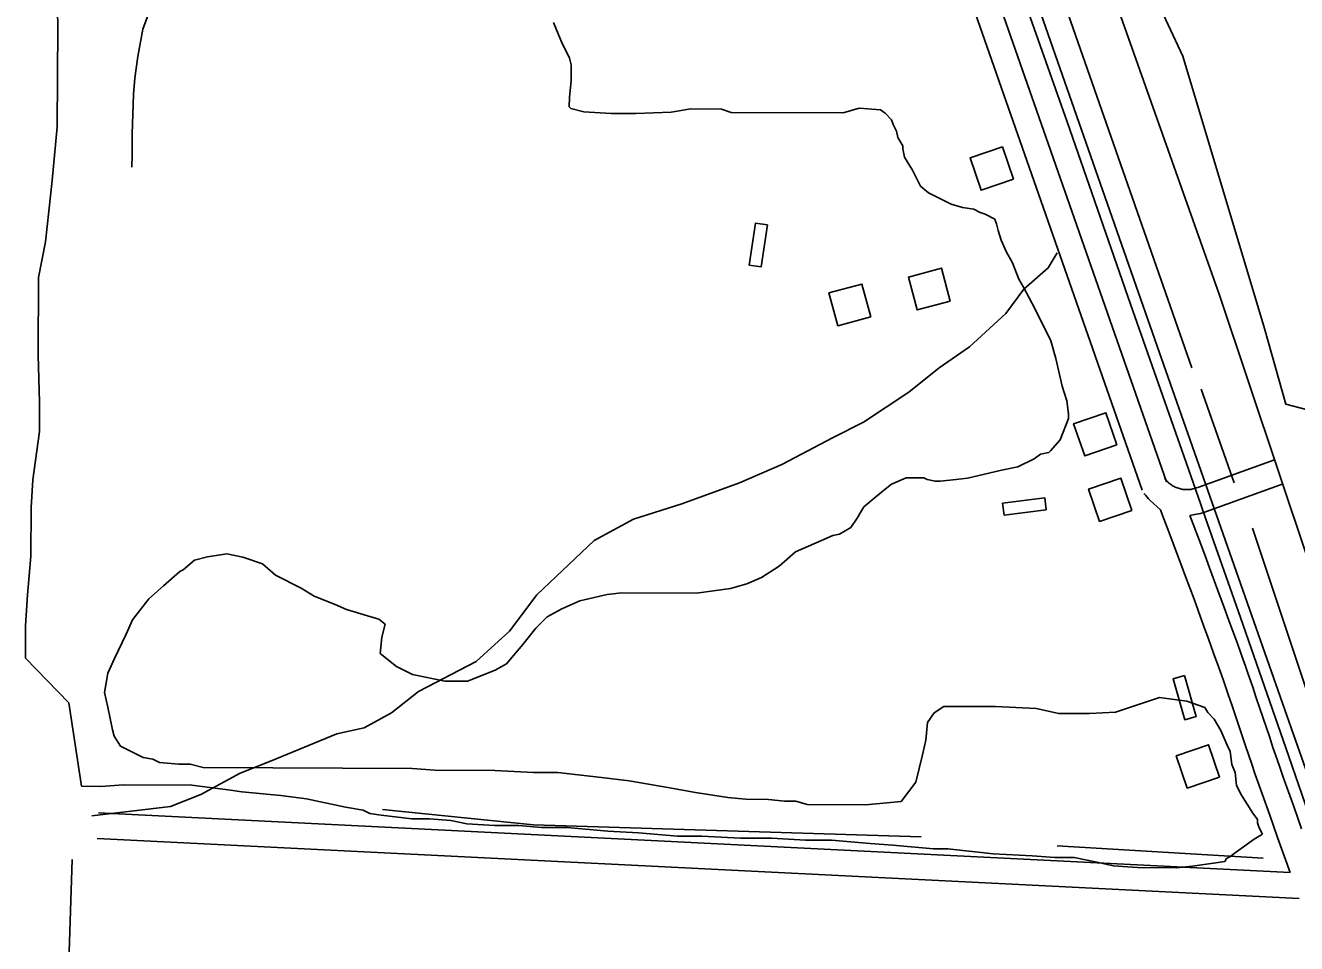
# Model space of a CAD drawing. Extents: x 3161564 to 3199464, y 849354 to 874788.
# Drawn here: x 3167796 to 3169288, y 870706 to 871784 of the extents above; entities that cross this region are included whole.
import ezdxf

# ---------------------------------------------------------------- set-up
doc = ezdxf.new("R2010")
doc.units = 0
for name, color, linetype in [('V-BLDG-OTLN', 7, 'Continuous'), ('V-RAIL-TRAK', 7, 'Continuous'), ('V-ROAD-CNTR', 7, 'Continuous'), ('V-SITE-VEGE', 7, 'Continuous'), ('V-TOPO-SHOR', 7, 'Continuous')]:
    doc.layers.add(name, color=color, linetype=linetype)

msp = doc.modelspace()

# ---------------------------------------------------------------- linework, layer by layer
at = {"layer": 'V-BLDG-OTLN'}
for points in [[(3168955.9, 871603.8), (3168943, 871641.6), (3168905.1, 871628.7), (3168918.1, 871590.8)], [(3168667.2, 871550.3), (3168659.8, 871500.8), (3168645.9, 871502.9), (3168653.4, 871552.3)], [(3168881.9, 871460.7), (3168871.4, 871499.3), (3168832.8, 871488.9), (3168843.2, 871450.3)], [(3168788.5, 871442.1), (3168778.1, 871480.7), (3168739.5, 871470.3), (3168749.9, 871431.7)], [(3169077.5, 871291.7), (3169064.5, 871329.6), (3169026.7, 871316.6), (3169039.7, 871278.8)], [(3169095, 871214.9), (3169082.1, 871252.7), (3169044.2, 871239.8), (3169057.2, 871201.9)], [(3168994.6, 871215.6), (3168945, 871209.4), (3168943.2, 871223.3), (3168992.9, 871229.5)], [(3169157, 871020.9), (3169170.6, 870972.8), (3169157.2, 870969), (3169143.5, 871017.1)], [(3169197.9, 870901.8), (3169184.9, 870939.6), (3169147.1, 870926.6), (3169160.1, 870888.8)]]:
    msp.add_lwpolyline(points, close=True, dxfattribs=at)
at = {"layer": 'V-RAIL-TRAK'}
msp.add_lwpolyline([(3168553.8, 873000), (3168563.5, 872972.5), (3168629.7, 872783.2), (3168697.2, 872589.9), (3168766.2, 872394.8), (3168833.4, 872202.5), (3168898.3, 872016.5), (3168951, 871864.1), (3169019.2, 871671.2), (3169093.4, 871457), (3169161.7, 871263.3), (3169176.1, 871221.7), (3169181.5, 871205.7), (3169222.7, 871089.1), (3169275.7, 870935.9), (3169339.6, 870751.5), (3169406.9, 870560.4), (3169481.8, 870349.1), (3169563.7, 870111.1), (3169647.3, 869874), (3169674.7, 869796.1), (3169723.9, 869654.1), (3169783.9, 869484.3)], dxfattribs=at)
at = {"layer": 'V-ROAD-CNTR'}
for points in [[(3169107.3, 871238.7), (3168492.2, 872997.7)], [(3169135.6, 871248.6), (3168520.5, 873007.6)], [(3171157.8, 865600.7), (3171019.8, 865996.5), (3170901.3, 866339.2), (3170725.4, 866839.7), (3170586.2, 867225.9), (3170422.8, 867697.2), (3170247.2, 868199.5), (3170069.5, 868710.5), (3169768.6, 869572.8), (3169650.9, 869911.6), (3169466.3, 870437.2), (3169284.6, 870951.6), (3169121.9, 871415.4), (3168885.1, 872093.2), (3168676.8, 872695.1), (3168567.5, 873002.5)], [(3168656.7, 873002.3), (3168677.7, 872940.9), (3168779, 872663.9), (3168895.3, 872327.2), (3169059.7, 871858.4), (3169197.9, 871467.6), (3169302.1, 871156.5), (3169427.3, 870808.6), (3169584.2, 870364.6), (3169775.6, 869811.4), (3170002.5, 869163.5)], [(3169262.3, 871274.3), (3169172.4, 871241.9)], [(3169172.1, 871241.7), (3169170.6, 871241.2), (3169169.3, 871240.7), (3169168, 871240.4), (3169166.7, 871240), (3169165.4, 871239.8), (3169164.1, 871239.6), (3169162.8, 871239.4), (3169161.5, 871239.3), (3169160.2, 871239.3), (3169158.8, 871239.3), (3169157.5, 871239.3), (3169156.2, 871239.4), (3169154.9, 871239.6), (3169153.5, 871239.8), (3169152.2, 871240.1), (3169151, 871240.4), (3169149.7, 871240.8), (3169148.4, 871241.2), (3169147.2, 871241.7), (3169146, 871242.3), (3169144.8, 871242.8), (3169143.6, 871243.5), (3169142.5, 871244.2), (3169141.4, 871244.9), (3169140.3, 871245.7), (3169139.2, 871246.5), (3169138.2, 871247.3), (3169137.2, 871248.2), (3169136.3, 871249.2), (3169135.4, 871250.2), (3169134.5, 871251.2), (3169133.6, 871252.3), (3169133.5, 871252.5)], [(3169128.6, 871215.4), (3169116.5, 871226.6), (3169114.7, 871228.4), (3169112.9, 871230.3), (3169111.3, 871232.2), (3169109.8, 871234.1), (3169109.4, 871234.7)], [(3169272.5, 871246.1), (3169182.6, 871213.6)], [(3169128.6, 871215.4), (3169130.7, 871209.9), (3169138.3, 871189.8), (3169145.9, 871169.7), (3169152.4, 871152.3), (3169158.1, 871137.1), (3169168, 871110.5), (3169175.3, 871090.5), (3169180.8, 871075.5), (3169184.9, 871064.2), (3169191, 871047.3), (3169197.1, 871030.4), (3169200.1, 871021.8), (3169202.9, 871013.8), (3169208.1, 870998.6), (3169212.6, 870985.3), (3169228.4, 870938.6), (3169232.3, 870926.9), (3169235.3, 870918.1), (3169239.9, 870904.9), (3169244.5, 870891.8), (3169256.8, 870857), (3169266, 870830.9), (3169280.7, 870789.6)], [(3169182.8, 871213.7), (3169180.7, 871212.9), (3169178.3, 871212.1), (3169175.8, 871211.4), (3169173.4, 871210.8), (3169170.9, 871210.3), (3169163.2, 871209)], [(3169163.2, 871209), (3169174, 871180.3), (3169180.5, 871162.8), (3169186.2, 871147.6), (3169196.1, 871120.9), (3169203.5, 871100.8), (3169209, 871085.7), (3169213.1, 871074.4), (3169219.3, 871057.5), (3169225.3, 871040.4), (3169228.4, 871031.8), (3169231.2, 871023.6), (3169236.5, 871008.3), (3169241.1, 870994.9), (3169256.8, 870948.2), (3169260.7, 870936.5), (3169263.7, 870927.8), (3169268.2, 870914.7), (3169272.8, 870901.7), (3169285, 870867), (3169294.3, 870840.9)], [(3169280.7, 870789.6), (3167882, 870859.6)], [(3169291.6, 870759), (3167880.5, 870829.6)]]:
    msp.add_lwpolyline(points, dxfattribs=at)
at = {"layer": 'V-SITE-VEGE'}
for p, q in [((3167834.1, 871783), (3167832.6, 871861)), ((3168416.1, 871787.8), (3168421.7, 871774.4)), ((3167833.5, 871665.1), (3167834.1, 871783)), ((3168421.7, 871774.4), (3168425.5, 871764.9)), ((3168425.5, 871764.9), (3168434.9, 871745.8)), ((3168434.9, 871745.8), (3168436.8, 871738.2)), ((3168436.8, 871738.2), (3168436.7, 871719.2)), ((3168436.7, 871719.2), (3168434.7, 871700.2)), ((3168434.7, 871700.2), (3168434.6, 871688.8)), ((3168434.6, 871688.8), (3168436.5, 871686.9)), ((3168436.5, 871686.9), (3168451.7, 871683)), ((3168451.7, 871683), (3168484, 871680.9)), ((3168484, 871680.9), (3168512.6, 871680.8)), ((3168512.6, 871680.8), (3168554.4, 871682.5)), ((3168554.4, 871682.5), (3168577.2, 871686.2)), ((3168577.2, 871686.2), (3168613.4, 871686)), ((3168613.4, 871686), (3168624.8, 871682.1)), ((3168624.8, 871682.1), (3168756, 871681.5)), ((3168756, 871681.5), (3168775, 871687.1)), ((3168775, 871687.1), (3168799.8, 871685.1)), ((3168799.8, 871685.1), (3168805.4, 871681.2)), ((3168805.4, 871681.2), (3168813, 871673.6)), ((3168813, 871673.6), (3168814.9, 871667.9)), ((3168814.9, 871667.9), (3168818.7, 871660.2)), ((3167827.5, 871602.4), (3167833.5, 871665.1)), ((3168818.7, 871660.2), (3168820.5, 871652.6)), ((3168820.5, 871652.6), (3168826.2, 871643.1)), ((3168826.2, 871643.1), (3168826.2, 871639.3)), ((3168826.2, 871639.3), (3168828, 871629.8)), ((3168828, 871629.8), (3168837.4, 871614.5)), ((3168837.4, 871614.5), (3168846.9, 871595.4)), ((3167819.6, 871530.1), (3167827.5, 871602.4)), ((3168846.9, 871595.4), (3168856.3, 871587.8)), ((3168856.3, 871587.8), (3168882.9, 871574.3)), ((3168882.9, 871574.3), (3168896.2, 871570.5)), ((3168896.2, 871570.5), (3168909.5, 871568.5)), ((3168909.5, 871568.5), (3168917.1, 871564.7)), ((3168917.1, 871564.7), (3168922.8, 871562.7)), ((3168922.8, 871562.7), (3168934.2, 871557)), ((3168934.2, 871557), (3168936, 871551.3)), ((3168936, 871551.3), (3168937.9, 871543.6)), ((3168937.9, 871543.6), (3168941.6, 871532.2)), ((3168941.6, 871532.2), (3168947.3, 871518.9)), ((3167811.7, 871488.3), (3167819.6, 871530.1)), ((3168947.3, 871518.9), (3168954.8, 871505.5)), ((3168954.8, 871505.5), (3168962.3, 871486.5)), ((3167811.3, 871397.1), (3167811.7, 871488.3)), ((3168962.3, 871486.5), (3168968, 871476.9)), ((3168968, 871476.9), (3168981.2, 871452.1)), ((3168981.2, 871452.1), (3169000, 871414)), ((3169000, 871414), (3169005.6, 871393.1)), ((3167812.9, 871341.9), (3167811.3, 871397.1)), ((3169005.6, 871393.1), (3169013.1, 871360.7)), ((3169013.1, 871360.7), (3169018.7, 871343.6)), ((3167812.7, 871307.7), (3167812.9, 871341.9)), ((3169018.7, 871343.6), (3169020.5, 871328.3)), ((3169020.5, 871322.6), (3169010.8, 871297.9)), ((3169020.5, 871328.3), (3169020.5, 871322.6)), ((3167804.9, 871250.7), (3167812.7, 871307.7)), ((3169010.8, 871297.9), (3168999.4, 871284.7)), ((3168987.9, 871280.9), (3168980.3, 871275.3)), ((3168997.5, 871282.8), (3168987.9, 871280.9)), ((3168999.4, 871284.7), (3168997.5, 871282.8)), ((3168961.2, 871265.9), (3168942.2, 871262.2)), ((3168980.3, 871275.3), (3168961.2, 871265.9)), ((3167802.8, 871218.3), (3167804.9, 871250.7)), ((3168830, 871253.2), (3168812.8, 871245.7)), ((3168850.9, 871253.1), (3168830, 871253.2)), ((3168854.7, 871251.2), (3168850.9, 871253.1)), ((3168864.2, 871249.2), (3168854.7, 871251.2)), ((3168869.9, 871249.2), (3168864.2, 871249.2)), ((3168888.9, 871251), (3168869.9, 871249.2)), ((3168902.2, 871252.8), (3168888.9, 871251)), ((3168927, 871258.4), (3168902.2, 871252.8)), ((3168942.2, 871262.2), (3168927, 871258.4)), ((3168803.3, 871238.1), (3168789.9, 871226.8)), ((3168812.8, 871245.7), (3168803.3, 871238.1)), ((3167802.5, 871161.3), (3167802.8, 871218.3)), ((3168780.3, 871219.2), (3168772.7, 871205.9)), ((3168789.9, 871226.8), (3168780.3, 871219.2)), ((3168772.7, 871205.9), (3168765, 871194.6)), ((3168765, 871194.6), (3168751.7, 871187)), ((3168730.7, 871179.5), (3168700.2, 871166.4)), ((3168744, 871185.2), (3168730.7, 871179.5)), ((3168751.7, 871187), (3168744, 871185.2)), ((3167798.5, 871115.7), (3167802.5, 871161.3)), ((3168009.8, 871160.3), (3167994.6, 871156.5)), ((3168032.7, 871163.9), (3168009.8, 871160.3)), ((3168051.6, 871160), (3168032.7, 871163.9)), ((3168074.4, 871152.3), (3168051.6, 871160)), ((3168700.2, 871166.4), (3168681.1, 871149.3)), ((3167981.2, 871145.2), (3167977.4, 871143.3)), ((3167994.6, 871156.5), (3167981.2, 871145.2)), ((3168089.6, 871138.9), (3168074.4, 871152.3)), ((3168681.1, 871149.3), (3168660.1, 871136.1)), ((3167977.4, 871143.3), (3167958.3, 871126.3)), ((3168119.9, 871123.6), (3168089.6, 871138.9)), ((3168643, 871128.6), (3168623.9, 871123)), ((3168660.1, 871136.1), (3168643, 871128.6)), ((3167796.4, 871079.5), (3167798.5, 871115.7)), ((3167958.3, 871126.3), (3167941.1, 871111.1)), ((3168135.1, 871114), (3168119.9, 871123.6)), ((3168159.8, 871104.4), (3168135.1, 871114)), ((3168479.3, 871116.1), (3168447, 871108.6)), ((3168496.5, 871117.9), (3168479.3, 871116.1)), ((3168583.9, 871117.5), (3168496.5, 871117.9)), ((3168623.9, 871123), (3168583.9, 871117.5)), ((3167941.1, 871111.1), (3167922, 871086.5)), ((3168173.1, 871098.6), (3168159.8, 871104.4)), ((3168426, 871099.2), (3168408.8, 871089.8)), ((3168447, 871108.6), (3168426, 871099.2)), ((3167922, 871086.5), (3167914.3, 871069.4)), ((3168197.7, 871090.9), (3168173.1, 871098.6)), ((3168211, 871087), (3168197.7, 871090.9)), ((3168218.6, 871081.2), (3168211, 871087)), ((3168408.8, 871089.8), (3168395.5, 871076.6)), ((3167796.2, 871041.5), (3167796.4, 871079.5)), ((3167914.3, 871069.4), (3167900.8, 871041)), ((3168214.7, 871066.1), (3168218.6, 871081.2)), ((3168395.5, 871076.6), (3168380.2, 871057.6)), ((3168212.7, 871047), (3168214.7, 871066.1)), ((3168380.2, 871057.6), (3168361, 871034.9)), ((3167847, 870988.8), (3167796.2, 871041.5)), ((3167900.8, 871041), (3167893.1, 871023.9)), ((3168214.6, 871045.1), (3168212.7, 871047)), ((3168231.7, 871031.7), (3168214.6, 871045.1)), ((3168250.7, 871022.1), (3168231.7, 871031.7)), ((3168347.7, 871027.4), (3168315.3, 871014.2)), ((3168361, 871034.9), (3168347.7, 871027.4)), ((3167893.1, 871023.9), (3167889.2, 871001.1)), ((3168288.7, 871014.3), (3168250.7, 871022.1)), ((3168315.3, 871014.2), (3168288.7, 871014.3)), ((3167889.2, 871001.1), (3167892.9, 870984)), ((3169075.8, 870978.1), (3169127.3, 870995)), ((3169127.3, 870995), (3169159.6, 870991)), ((3167862, 870890.9), (3167847, 870988.8)), ((3167892.9, 870984), (3167898.5, 870957.3)), ((3168862.8, 870977.3), (3168874.3, 870984.8)), ((3168874.3, 870984.8), (3168935.1, 870984.5)), ((3168935.1, 870984.5), (3168982.7, 870982.4)), ((3168982.7, 870982.4), (3169009.3, 870976.5)), ((3169159.6, 870991), (3169180.5, 870983.3)), ((3169180.5, 870983.3), (3169184.2, 870977.6)), ((3168853.2, 870945), (3168855.2, 870965.9)), ((3168855.2, 870965.9), (3168862.8, 870977.3)), ((3169009.3, 870976.5), (3169045.4, 870976.4)), ((3169045.4, 870976.4), (3169075.8, 870978.1)), ((3169184.2, 870977.6), (3169191.8, 870969.9)), ((3169191.8, 870969.9), (3169199.3, 870956.6)), ((3167898.5, 870957.3), (3167900.4, 870949.7)), ((3167900.4, 870949.7), (3167907.9, 870938.2)), ((3169199.3, 870956.6), (3169206.9, 870939.4)), ((3167907.9, 870938.2), (3167934.5, 870924.8)), ((3168849.3, 870927.9), (3168853.2, 870945)), ((3169206.9, 870939.4), (3169210.6, 870931.8)), ((3167934.5, 870924.8), (3167945.9, 870922.8)), ((3167945.9, 870922.8), (3167953.5, 870919)), ((3168841.5, 870895.6), (3168849.3, 870927.9)), ((3169210.6, 870931.8), (3169212.5, 870916.6)), ((3167953.5, 870919), (3167976.3, 870917)), ((3167976.3, 870917), (3167989.6, 870916.9)), ((3167989.6, 870916.9), (3168004.8, 870913)), ((3168004.8, 870913), (3168250.1, 870911.8)), ((3168250.1, 870911.8), (3168276.7, 870909.8)), ((3168276.7, 870909.8), (3168347.1, 870909.5)), ((3168347.1, 870909.5), (3168392.7, 870907.3)), ((3168392.7, 870907.3), (3168421.3, 870907.2)), ((3168421.3, 870907.2), (3168472.6, 870901.2)), ((3169212.5, 870916.6), (3169216.2, 870907.1)), ((3169216.2, 870907.1), (3169218, 870891.8)), ((3167884.9, 870890.8), (3167862, 870890.9)), ((3167911.5, 870892.6), (3167884.9, 870890.8)), ((3167991.4, 870892.2), (3167911.5, 870892.6)), ((3168037, 870886.3), (3167991.4, 870892.2)), ((3168472.6, 870901.2), (3168504.9, 870897.3)), ((3168504.9, 870897.3), (3168550.5, 870889.4)), ((3168824.3, 870872.9), (3168841.5, 870895.6)), ((3169218, 870891.8), (3169223.7, 870880.4)), ((3168050.3, 870884.3), (3168037, 870886.3)), ((3168095.9, 870880.3), (3168050.3, 870884.3)), ((3168126.3, 870876.3), (3168095.9, 870880.3)), ((3168171.9, 870866.6), (3168126.3, 870876.3)), ((3168550.5, 870889.4), (3168582.8, 870883.6)), ((3168582.8, 870883.6), (3168620.8, 870877.7)), ((3168620.8, 870877.7), (3168641.7, 870875.7)), ((3168641.7, 870875.7), (3168668.3, 870875.5)), ((3168668.3, 870875.5), (3168687.3, 870873.5)), ((3169223.7, 870880.4), (3169236.9, 870859.4)), ((3168192.8, 870862.7), (3168171.9, 870866.6)), ((3168200.4, 870858.8), (3168192.8, 870862.7)), ((3168687.3, 870873.5), (3168700.7, 870873.5)), ((3168700.7, 870873.5), (3168714, 870869.6)), ((3168714, 870869.6), (3168782.4, 870869.3)), ((3168782.4, 870869.3), (3168824.3, 870872.9)), ((3168213.7, 870856.9), (3168200.4, 870858.8)), ((3168249.8, 870852.9), (3168213.7, 870856.9)), ((3168270.7, 870852.8), (3168249.8, 870852.9)), ((3168295.5, 870850.7), (3168270.7, 870852.8)), ((3168314.5, 870846.9), (3168295.5, 870850.7)), ((3168346.8, 870844.8), (3168314.5, 870846.9)), ((3169236.9, 870859.4), (3169242.6, 870851.8)), ((3169242.6, 870851.8), (3169242.5, 870848)), ((3169242.5, 870848), (3169244.4, 870842.3)), ((3168375.3, 870844.7), (3168346.8, 870844.8)), ((3168401.9, 870842.6), (3168375.3, 870844.7)), ((3168432.3, 870842.5), (3168401.9, 870842.6)), ((3168479.9, 870838.4), (3168432.3, 870842.5)), ((3168516, 870836.3), (3168479.9, 870838.4)), ((3168561.6, 870832.3), (3168516, 870836.3)), ((3168590.1, 870832.2), (3168561.6, 870832.3)), ((3168635.8, 870830.1), (3168590.1, 870832.2)), ((3169248.2, 870834.6), (3169238.7, 870829)), ((3169244.4, 870842.3), (3169248.2, 870834.6)), ((3168671.9, 870829.9), (3168635.8, 870830.1)), ((3168711.8, 870827.8), (3168671.9, 870829.9)), ((3168742.3, 870827.6), (3168711.8, 870827.8)), ((3168787.9, 870823.6), (3168742.3, 870827.6)), ((3168814.5, 870821.6), (3168787.9, 870823.6)), ((3168862, 870817.5), (3168814.5, 870821.6)), ((3168879.2, 870817.4), (3168862, 870817.5)), ((3168932.4, 870811.5), (3168879.2, 870817.4)), ((3169238.7, 870829), (3169217.7, 870813.9)), ((3168978, 870809.3), (3168932.4, 870811.5)), ((3169004.6, 870807.3), (3168978, 870809.3)), ((3169027.4, 870807.2), (3169004.6, 870807.3)), ((3169055.9, 870801.3), (3169027.4, 870807.2)), ((3169073, 870797.5), (3169055.9, 870801.3)), ((3169191, 870800.7), (3169166.2, 870797)), ((3169204.3, 870802.5), (3169191, 870800.7)), ((3169206.2, 870806.3), (3169204.3, 870802.5)), ((3169210, 870808.2), (3169206.2, 870806.3)), ((3169217.7, 870813.9), (3169210, 870808.2)), ((3169101.6, 870795.4), (3169073, 870797.5)), ((3169147.2, 870795.2), (3169101.6, 870795.4)), ((3169166.2, 870797), (3169147.2, 870795.2))]:
    msp.add_line(p, q, dxfattribs=at)
at = {"layer": 'V-TOPO-SHOR'}
for p, q in [((3169215.3, 871247.2), (3169176.2, 871357.4)), ((3169007.5, 870820.9), (3169249.1, 870806.7)), ((3167812, 869646.7), (3167851.1, 870804.9))]:
    msp.add_line(p, q, dxfattribs=at)
for points in [[(3168998.6, 872160.3), (3169055.4, 871961.3), (3169154.9, 871748.2), (3169250.8, 871428.4), (3169275.7, 871339.6), (3169343.2, 871321.9)], [(3169165.6, 871382.2), (3168984.4, 871900.9), (3168909.8, 872114.1)], [(3167941.8, 871801.2), (3167933.9, 871779.9), (3167928, 871747.7), (3167924.6, 871722.3), (3167923, 871703.3), (3167921.7, 871656.9), (3167921.4, 871632.3), (3167921.2, 871617.9)], [(3167874.1, 870856.4), (3167966.5, 870867.1), (3168002, 870881.3), (3168048.2, 870906.2), (3168083.8, 870920.4), (3168161.9, 870952.4), (3168193.9, 870959.5), (3168225.9, 870977.2), (3168257.8, 871002.1), (3168325.3, 871037.6), (3168364.4, 871073.2), (3168396.4, 871115.8), (3168463.9, 871179.7), (3168510.1, 871204.6), (3168566.9, 871222.4), (3168634.4, 871247.2), (3168684.2, 871268.6), (3168744.6, 871300.5), (3168780.1, 871318.3), (3168833.4, 871353.8), (3168868.9, 871382.2), (3168904.4, 871407.1), (3168947.1, 871446.2), (3168968.4, 871474.6), (3168996.8, 871499.5), (3169007.5, 871517.3)], [(3169666.5, 869918.5), (3169332.5, 870906.2), (3169236.6, 871194)], [(3168215.2, 870863.5), (3168392.8, 870845.8), (3168847.6, 870831.6)]]:
    msp.add_lwpolyline(points, dxfattribs=at)

doc.saveas('drawing.dxf')
